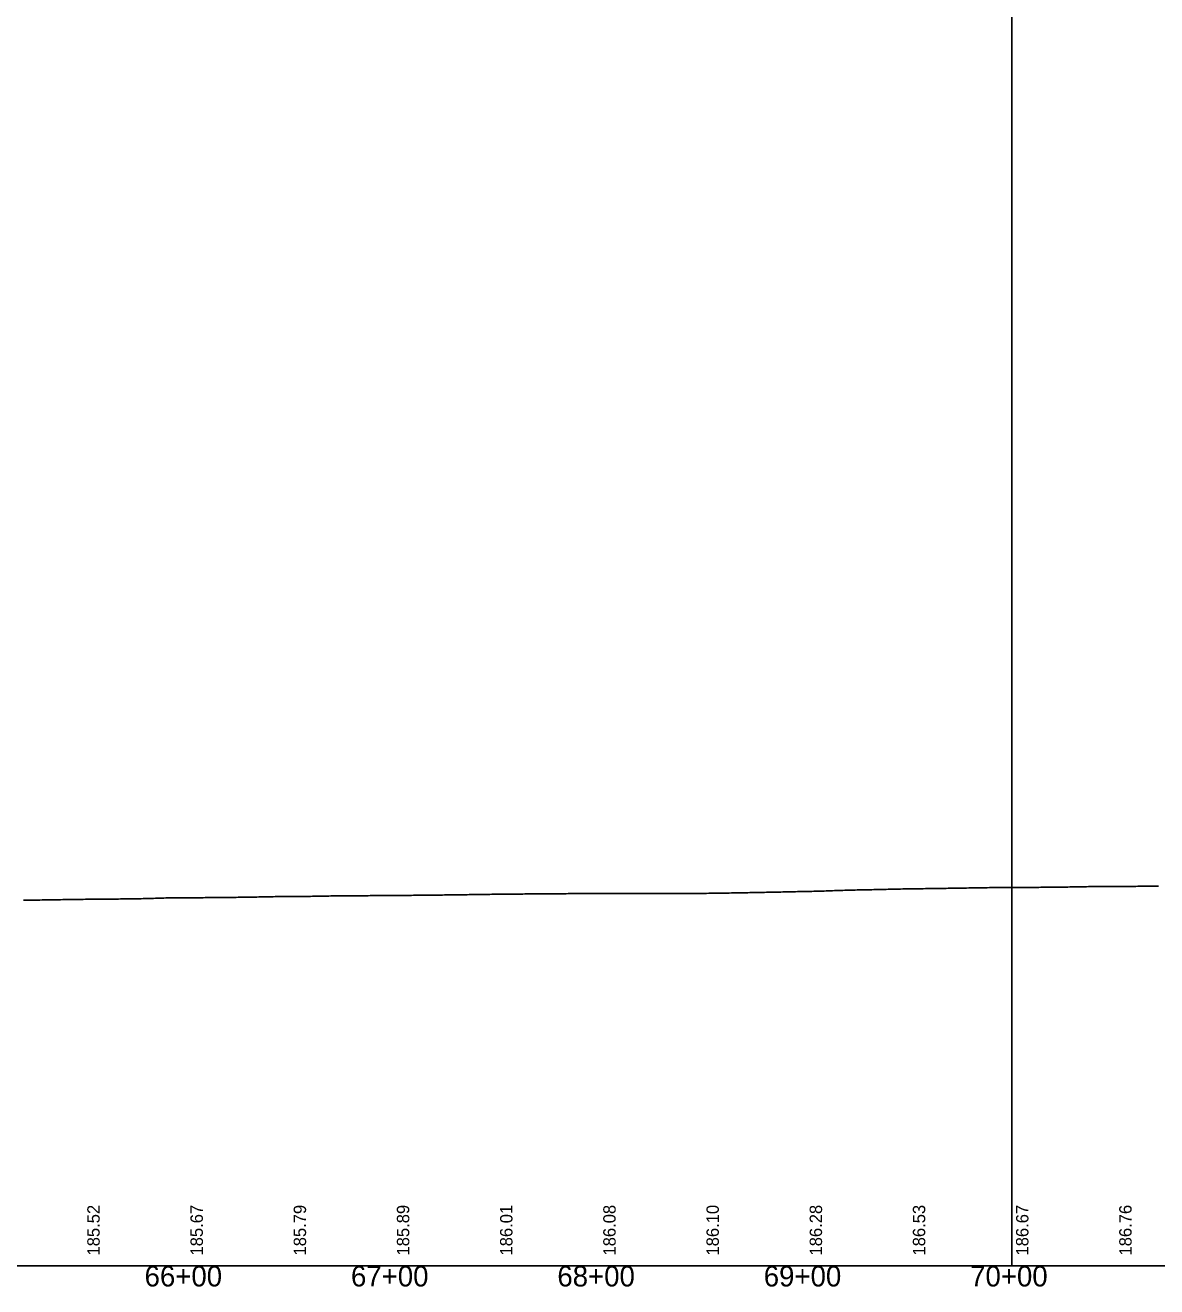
# Model space of a CAD drawing. Extents: x 69 to 2003113, y 512 to 837401.
# Drawn here: x 1893899 to 1894448, y 820540 to 821151 of the extents above; entities that cross this region are included whole.
import ezdxf

# ---------------------------------------------------------------- set-up
doc = ezdxf.new("R2010")
doc.units = 0
for name, color, linetype in [('BR_AUTO DIMENSION', 7, 'Continuous'), ('BR_BORDER LINES', 7, 'Continuous'), ('BR_CONCRETE', 7, 'Continuous'), ('BR_TEXT', 7, 'Continuous'), ('RD_SHT_ID', 7, 'Continuous')]:
    doc.layers.add(name, color=color, linetype=linetype)

msp = doc.modelspace()

# ---------------------------------------------------------------- linework, layer by layer
at = {"layer": 'BR_AUTO DIMENSION'}
msp.add_line((1894377.53, 820550.13), (1894377.53, 823276.64), dxfattribs=at)
at = {"layer": 'BR_BORDER LINES'}
msp.add_line((1889077.53, 820550.13), (1895477.53, 820550.13), dxfattribs=at)
at = {"layer": 'BR_TEXT'}
for points in [[(1894004.6, 820728.72), (1894005.6, 820728.73), (1894006.6, 820728.74), (1894007.6, 820728.76), (1894008.6, 820728.79), (1894009.6, 820728.81), (1894010.6, 820728.83), (1894011.6, 820728.85), (1894012.6, 820728.87), (1894013.6, 820728.89), (1894014.6, 820728.91), (1894015.6, 820728.94), (1894016.6, 820728.96), (1894017.6, 820728.98), (1894018.6, 820728.99), (1894019.6, 820729), (1894020.6, 820729.02), (1894021.6, 820729.03), (1894022.6, 820729.04), (1894023.6, 820729.05), (1894024.6, 820729.06), (1894025.6, 820729.07), (1894026.6, 820729.07), (1894027.6, 820729.08), (1894028.6, 820729.09), (1894029.6, 820729.1), (1894030.6, 820729.1), (1894031.6, 820729.11), (1894032.6, 820729.12), (1894033.6, 820729.13), (1894034.6, 820729.14), (1894035.6, 820729.16), (1894036.6, 820729.17), (1894037.6, 820729.18), (1894038.6, 820729.2), (1894039.6, 820729.22), (1894040.6, 820729.23), (1894041.6, 820729.25), (1894042.6, 820729.27), (1894043.6, 820729.28), (1894044.6, 820729.3), (1894045.6, 820729.32), (1894046.6, 820729.33), (1894047.6, 820729.35), (1894048.6, 820729.36), (1894049.6, 820729.38), (1894050.6, 820729.39), (1894051.6, 820729.4), (1894052.6, 820729.42), (1894053.6, 820729.42), (1894054.6, 820729.42), (1894055.6, 820729.43), (1894056.6, 820729.43), (1894057.6, 820729.44), (1894058.6, 820729.44), (1894059.6, 820729.45), (1894060.6, 820729.45), (1894061.6, 820729.45), (1894062.6, 820729.46), (1894063.6, 820729.47), (1894064.6, 820729.48), (1894065.6, 820729.49), (1894066.6, 820729.51), (1894067.6, 820729.52), (1894068.6, 820729.53), (1894069.6, 820729.54), (1894070.6, 820729.54), (1894071.6, 820729.55), (1894072.6, 820729.56), (1894073.6, 820729.57), (1894074.6, 820729.58), (1894075.6, 820729.58), (1894076.6, 820729.59), (1894077.6, 820729.6), (1894078.6, 820729.61), (1894079.6, 820729.61), (1894080.6, 820729.62), (1894081.6, 820729.63), (1894082.6, 820729.64), (1894083.6, 820729.64), (1894084.6, 820729.65), (1894085.6, 820729.66), (1894086.6, 820729.66), (1894087.6, 820729.67), (1894088.6, 820729.68), (1894089.6, 820729.69), (1894090.6, 820729.7), (1894091.6, 820729.71), (1894092.6, 820729.71), (1894093.6, 820729.72), (1894094.6, 820729.73), (1894095.6, 820729.74), (1894096.6, 820729.75), (1894097.6, 820729.76), (1894098.6, 820729.77), (1894099.6, 820729.78), (1894100.6, 820729.79), (1894101.6, 820729.82), (1894102.6, 820729.84), (1894103.6, 820729.85), (1894104.6, 820729.87)], [(1894104.6, 820729.87), (1894105.6, 820729.88), (1894106.6, 820729.9), (1894107.6, 820729.91), (1894108.6, 820729.92), (1894109.6, 820729.93), (1894110.6, 820729.94), (1894111.6, 820729.95), (1894112.6, 820729.97), (1894113.6, 820729.98), (1894114.6, 820729.99), (1894115.6, 820730.01), (1894116.6, 820730.02), (1894117.6, 820730.03), (1894118.6, 820730.05), (1894119.6, 820730.06), (1894120.6, 820730.08), (1894121.6, 820730.1), (1894122.6, 820730.12), (1894123.6, 820730.14), (1894124.6, 820730.15), (1894125.6, 820730.16), (1894126.6, 820730.17), (1894127.6, 820730.19), (1894128.6, 820730.2), (1894129.6, 820730.21), (1894130.6, 820730.22), (1894131.6, 820730.23), (1894132.6, 820730.23), (1894133.6, 820730.24), (1894134.6, 820730.24), (1894135.6, 820730.24), (1894136.6, 820730.26), (1894137.6, 820730.27), (1894138.6, 820730.29), (1894139.6, 820730.3), (1894140.6, 820730.31), (1894141.6, 820730.33), (1894142.6, 820730.34), (1894143.6, 820730.36), (1894144.6, 820730.36), (1894145.6, 820730.37), (1894146.6, 820730.38), (1894147.6, 820730.39), (1894148.6, 820730.39), (1894149.6, 820730.4), (1894150.6, 820730.41), (1894151.6, 820730.41), (1894152.6, 820730.42), (1894153.6, 820730.43), (1894154.6, 820730.44), (1894155.6, 820730.44), (1894156.6, 820730.44), (1894157.6, 820730.44), (1894158.6, 820730.44), (1894159.6, 820730.44), (1894160.6, 820730.45), (1894161.6, 820730.47), (1894162.6, 820730.48), (1894163.6, 820730.49), (1894164.6, 820730.5), (1894165.6, 820730.51), (1894166.6, 820730.52), (1894167.6, 820730.54), (1894168.6, 820730.55), (1894169.6, 820730.56), (1894170.6, 820730.57), (1894171.6, 820730.58), (1894172.6, 820730.57), (1894173.6, 820730.57), (1894174.6, 820730.56), (1894175.6, 820730.56), (1894176.6, 820730.55), (1894177.6, 820730.55), (1894178.6, 820730.54), (1894179.6, 820730.54), (1894180.6, 820730.53), (1894181.6, 820730.52), (1894182.6, 820730.52), (1894183.6, 820730.51), (1894184.6, 820730.51), (1894185.6, 820730.5), (1894186.6, 820730.5), (1894187.6, 820730.5), (1894188.6, 820730.5), (1894189.6, 820730.49), (1894190.6, 820730.49), (1894191.6, 820730.49), (1894192.6, 820730.48), (1894193.6, 820730.49), (1894194.6, 820730.5), (1894195.6, 820730.5), (1894196.6, 820730.51), (1894197.6, 820730.5), (1894198.6, 820730.5), (1894199.6, 820730.5), (1894200.6, 820730.5), (1894201.6, 820730.5), (1894202.6, 820730.5), (1894203.6, 820730.5), (1894204.6, 820730.49)], [(1894204.6, 820730.49), (1894205.6, 820730.49), (1894206.6, 820730.49), (1894207.6, 820730.49), (1894208.6, 820730.49), (1894209.6, 820730.5), (1894210.6, 820730.51), (1894211.6, 820730.51), (1894212.6, 820730.52), (1894213.6, 820730.53), (1894214.6, 820730.54), (1894215.6, 820730.55), (1894216.6, 820730.55), (1894217.6, 820730.56), (1894218.6, 820730.56), (1894219.6, 820730.57), (1894220.6, 820730.57), (1894221.6, 820730.58), (1894222.6, 820730.59), (1894223.6, 820730.59), (1894224.6, 820730.6), (1894225.6, 820730.6), (1894226.6, 820730.6), (1894227.6, 820730.61), (1894228.6, 820730.61), (1894229.6, 820730.63), (1894230.6, 820730.64), (1894231.6, 820730.66), (1894232.6, 820730.68), (1894233.6, 820730.69), (1894234.6, 820730.71), (1894235.6, 820730.72), (1894236.6, 820730.73), (1894237.6, 820730.74), (1894238.6, 820730.75), (1894239.6, 820730.77), (1894240.6, 820730.78), (1894241.6, 820730.8), (1894242.6, 820730.81), (1894243.6, 820730.83), (1894244.6, 820730.84), (1894245.6, 820730.86), (1894246.6, 820730.87), (1894247.6, 820730.89), (1894248.6, 820730.92), (1894249.6, 820730.94), (1894250.6, 820730.96), (1894251.6, 820730.98), (1894252.6, 820731), (1894253.6, 820731.02), (1894254.6, 820731.04), (1894255.6, 820731.06), (1894256.6, 820731.07), (1894257.6, 820731.09), (1894258.6, 820731.12), (1894259.6, 820731.15), (1894260.6, 820731.17), (1894261.6, 820731.19), (1894262.6, 820731.21), (1894263.6, 820731.23), (1894264.6, 820731.25), (1894265.6, 820731.28), (1894266.6, 820731.3), (1894267.6, 820731.33), (1894268.6, 820731.36), (1894269.6, 820731.39), (1894270.6, 820731.41), (1894271.6, 820731.43), (1894272.6, 820731.44), (1894273.6, 820731.46), (1894274.6, 820731.48), (1894275.6, 820731.5), (1894276.6, 820731.52), (1894277.6, 820731.53), (1894278.6, 820731.55), (1894279.6, 820731.56), (1894280.6, 820731.59), (1894281.6, 820731.62), (1894282.6, 820731.65), (1894283.6, 820731.68), (1894284.6, 820731.7), (1894285.6, 820731.73), (1894286.6, 820731.76), (1894287.6, 820731.79), (1894288.6, 820731.83), (1894289.6, 820731.86), (1894290.6, 820731.9), (1894291.6, 820731.93), (1894292.6, 820731.97), (1894293.6, 820732), (1894294.6, 820732.03), (1894295.6, 820732.06), (1894296.6, 820732.09), (1894297.6, 820732.12), (1894298.6, 820732.15), (1894299.6, 820732.18), (1894300.6, 820732.2), (1894301.6, 820732.23), (1894302.6, 820732.25), (1894303.6, 820732.27), (1894304.6, 820732.3)], [(1894304.6, 820732.3), (1894305.6, 820732.32), (1894306.6, 820732.34), (1894307.6, 820732.37), (1894308.6, 820732.39), (1894309.6, 820732.41), (1894310.6, 820732.44), (1894311.6, 820732.45), (1894312.6, 820732.47), (1894313.6, 820732.49), (1894314.6, 820732.51), (1894315.6, 820732.53), (1894316.6, 820732.55), (1894317.6, 820732.58), (1894318.6, 820732.6), (1894319.6, 820732.62), (1894320.6, 820732.64), (1894321.6, 820732.67), (1894322.6, 820732.69), (1894323.6, 820732.71), (1894324.6, 820732.74), (1894325.6, 820732.77), (1894326.6, 820732.79), (1894327.6, 820732.8), (1894328.6, 820732.81), (1894329.6, 820732.82), (1894330.6, 820732.83), (1894331.6, 820732.84), (1894332.6, 820732.86), (1894333.6, 820732.87), (1894334.6, 820732.88), (1894335.6, 820732.9), (1894336.6, 820732.92), (1894337.6, 820732.94), (1894338.6, 820732.96), (1894339.6, 820732.97), (1894340.6, 820732.98), (1894341.6, 820733), (1894342.6, 820733.01), (1894343.6, 820733.02), (1894344.6, 820733.04), (1894345.6, 820733.05), (1894346.6, 820733.06), (1894347.6, 820733.08), (1894348.6, 820733.09), (1894349.6, 820733.1), (1894350.6, 820733.1), (1894351.6, 820733.12), (1894352.6, 820733.14), (1894353.6, 820733.17), (1894354.6, 820733.19), (1894355.6, 820733.21), (1894356.6, 820733.24), (1894357.6, 820733.26), (1894358.6, 820733.29), (1894359.6, 820733.31), (1894360.6, 820733.33), (1894361.6, 820733.35), (1894362.6, 820733.36), (1894363.6, 820733.36), (1894364.6, 820733.37), (1894365.6, 820733.38), (1894366.6, 820733.39), (1894367.6, 820733.4), (1894368.6, 820733.4), (1894369.6, 820733.41), (1894370.6, 820733.42), (1894371.6, 820733.43), (1894372.6, 820733.45), (1894373.6, 820733.46), (1894374.6, 820733.46), (1894375.6, 820733.44), (1894376.6, 820733.45), (1894377.6, 820733.46), (1894378.6, 820733.46), (1894379.6, 820733.47), (1894380.6, 820733.48), (1894381.6, 820733.48), (1894382.6, 820733.49), (1894383.6, 820733.5), (1894384.6, 820733.5), (1894385.6, 820733.51), (1894386.6, 820733.51), (1894387.6, 820733.52), (1894388.6, 820733.53), (1894389.6, 820733.53), (1894390.6, 820733.54), (1894391.6, 820733.55), (1894392.6, 820733.56), (1894393.6, 820733.57), (1894394.6, 820733.58), (1894395.6, 820733.59), (1894396.6, 820733.6), (1894397.6, 820733.62), (1894398.6, 820733.63), (1894399.6, 820733.64), (1894400.6, 820733.65), (1894401.6, 820733.66), (1894402.6, 820733.67), (1894403.6, 820733.68), (1894404.6, 820733.68)], [(1894404.6, 820733.68), (1894405.6, 820733.71), (1894406.6, 820733.73), (1894407.6, 820733.75), (1894408.6, 820733.77), (1894409.6, 820733.79), (1894410.6, 820733.81), (1894411.6, 820733.83), (1894412.6, 820733.85), (1894413.6, 820733.86), (1894414.6, 820733.87), (1894415.6, 820733.87), (1894416.6, 820733.88), (1894417.6, 820733.89), (1894418.6, 820733.89), (1894419.6, 820733.9), (1894420.6, 820733.91), (1894421.6, 820733.91), (1894422.6, 820733.92), (1894423.6, 820733.92), (1894424.6, 820733.93), (1894425.6, 820733.93), (1894426.6, 820733.94), (1894427.6, 820733.94), (1894428.6, 820733.95), (1894429.6, 820733.96), (1894430.6, 820733.96), (1894431.6, 820733.97), (1894432.6, 820733.97), (1894433.6, 820733.98), (1894434.6, 820733.98), (1894435.6, 820733.99), (1894436.6, 820734.01), (1894437.6, 820734.02), (1894438.6, 820734.03), (1894439.6, 820734.04), (1894440.6, 820734.06), (1894441.6, 820734.07), (1894442.6, 820734.08), (1894443.6, 820734.09), (1894444.6, 820734.11), (1894445.6, 820734.11), (1894446.6, 820734.12), (1894447.6, 820734.12), (1894448.6, 820734.13)], [(1893898.6, 820727.26), (1893899.6, 820727.27), (1893900.6, 820727.28), (1893901.6, 820727.3), (1893902.6, 820727.32), (1893903.6, 820727.34), (1893904.6, 820727.35)], [(1893904.6, 820727.35), (1893905.6, 820727.37), (1893906.6, 820727.39), (1893907.6, 820727.41), (1893908.6, 820727.42), (1893909.6, 820727.44), (1893910.6, 820727.45), (1893911.6, 820727.47), (1893912.6, 820727.48), (1893913.6, 820727.5), (1893914.6, 820727.52), (1893915.6, 820727.54), (1893916.6, 820727.56), (1893917.6, 820727.58), (1893918.6, 820727.59), (1893919.6, 820727.61), (1893920.6, 820727.63), (1893921.6, 820727.64), (1893922.6, 820727.66), (1893923.6, 820727.67), (1893924.6, 820727.68), (1893925.6, 820727.69), (1893926.6, 820727.71), (1893927.6, 820727.72), (1893928.6, 820727.73), (1893929.6, 820727.74), (1893930.6, 820727.75), (1893931.6, 820727.76), (1893932.6, 820727.75), (1893933.6, 820727.75), (1893934.6, 820727.75), (1893935.6, 820727.74), (1893936.6, 820727.76), (1893937.6, 820727.78), (1893938.6, 820727.8), (1893939.6, 820727.82), (1893940.6, 820727.83), (1893941.6, 820727.85), (1893942.6, 820727.86), (1893943.6, 820727.87), (1893944.6, 820727.88), (1893945.6, 820727.9), (1893946.6, 820727.91), (1893947.6, 820727.92), (1893948.6, 820727.93), (1893949.6, 820727.94), (1893950.6, 820727.96), (1893951.6, 820727.96), (1893952.6, 820727.97), (1893953.6, 820727.98), (1893954.6, 820728), (1893955.6, 820728.03), (1893956.6, 820728.06), (1893957.6, 820728.09), (1893958.6, 820728.12), (1893959.6, 820728.15), (1893960.6, 820728.18), (1893961.6, 820728.21), (1893962.6, 820728.24), (1893963.6, 820728.27), (1893964.6, 820728.29), (1893965.6, 820728.32), (1893966.6, 820728.35), (1893967.6, 820728.38), (1893968.6, 820728.41), (1893969.6, 820728.44), (1893970.6, 820728.45), (1893971.6, 820728.47), (1893972.6, 820728.48), (1893973.6, 820728.49), (1893974.6, 820728.49), (1893975.6, 820728.49), (1893976.6, 820728.5), (1893977.6, 820728.5), (1893978.6, 820728.5), (1893979.6, 820728.51), (1893980.6, 820728.51), (1893981.6, 820728.51), (1893982.6, 820728.52), (1893983.6, 820728.52), (1893984.6, 820728.52), (1893985.6, 820728.53), (1893986.6, 820728.54), (1893987.6, 820728.55), (1893988.6, 820728.57), (1893989.6, 820728.58), (1893990.6, 820728.59), (1893991.6, 820728.6), (1893992.6, 820728.61), (1893993.6, 820728.62), (1893994.6, 820728.63), (1893995.6, 820728.64), (1893996.6, 820728.65), (1893997.6, 820728.66), (1893998.6, 820728.67), (1893999.6, 820728.68), (1894000.6, 820728.68), (1894001.6, 820728.69), (1894002.6, 820728.7), (1894003.6, 820728.71), (1894004.6, 820728.72)]]:
    msp.add_lwpolyline(points, dxfattribs=at)

# ---------------------------------------------------------------- texts
at = {"layer": 'BR_CONCRETE'}
for s, p in [('185.52', (1893935.53, 820555.13)), ('185.67', (1893985.53, 820555.13)), ('185.79', (1894035.53, 820555.13)), ('185.89', (1894085.53, 820555.13)), ('186.01', (1894135.53, 820555.13)), ('186.08', (1894185.53, 820555.13)), ('186.10', (1894235.53, 820555.13)), ('186.28', (1894285.53, 820555.13)), ('186.53', (1894335.53, 820555.13)), ('186.67', (1894385.53, 820555.13)), ('186.76', (1894435.53, 820555.13))]:
    msp.add_text(s, height=6, rotation=90, dxfattribs=at).set_placement(p)
at = {"layer": 'RD_SHT_ID'}
for s, p in [('66+00', (1893957.29, 820540.13)), ('67+00', (1894057.29, 820540.13)), ('68+00', (1894157.29, 820540.13)), ('69+00', (1894257.29, 820540.13)), ('70+00', (1894357.29, 820540.13))]:
    msp.add_text(s, height=10, dxfattribs=at).set_placement(p)

doc.saveas('drawing.dxf')
